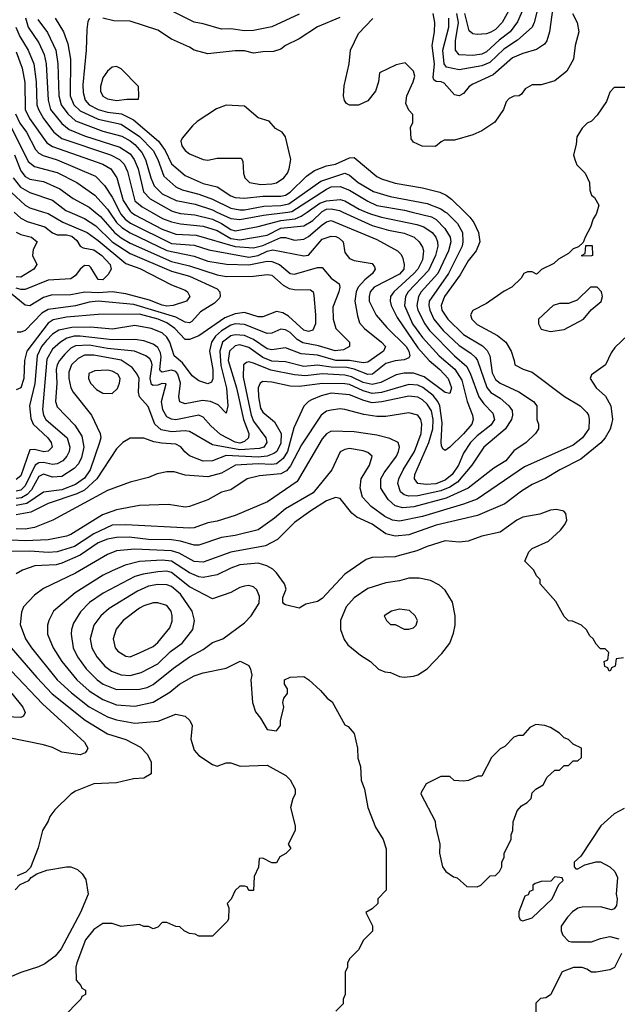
# Model space of a CAD drawing. Header units: inches. Extents: x 1793389 to 1900389, y 320802 to 470796.
# Tile 441 of 656: x 1836766 to 1839383, y 446528 to 450843. Entities that reach past the tile are written whole.
import ezdxf

# ---------------------------------------------------------------- set-up
doc = ezdxf.new("R2010")
doc.units = ezdxf.units.IN
doc.header["$MEASUREMENT"] = 0
doc.layers.add('B8434', color=7, linetype='Continuous')
doc.layers.add('B8435', color=7, linetype='Continuous')

msp = doc.modelspace()

# ---------------------------------------------------------------- linework, layer by layer
at = {"layer": 'B8434', "color": 2}
for points, elevation in [([(1836869.7, 450000), (1836890, 449993.7), (1836955.3, 449955.3), (1837061.6, 449910), (1837110, 449875.6), (1837230, 449774.9), (1837292.5, 449752.5), (1837430, 449681.6), (1837490, 449657.3), (1837501, 449650), (1837510.7, 449630), (1837496, 449610), (1837438, 449590), (1837410, 449587.8), (1837390, 449591.2), (1837333.9, 449613.9), (1837230, 449642), (1837170, 449649.8), (1837110, 449645.7), (1837051.5, 449648.5), (1836990, 449637.4), (1836904.1, 449635.9), (1836870, 449625.1), (1836810, 449589.6), (1836790, 449591.6), (1836650, 449706)], 382), ([(1838631.1, 450000), (1838636.4, 449996.4), (1838683.7, 449950), (1838704.6, 449910), (1838707.4, 449870), (1838703.6, 449850), (1838644, 449730), (1838559.5, 449610), (1838557.4, 449590), (1838561.5, 449570), (1838579, 449530), (1838621.1, 449481.1), (1838690, 449414.9), (1838741.2, 449381.2), (1838761.8, 449361.8), (1838770.3, 449350), (1838811.1, 449231.1), (1838829.3, 449209.3), (1838870, 449184.4), (1838908.2, 449150), (1838922.4, 449130), (1838924.9, 449110), (1838919.5, 449090), (1838892.3, 449047.7), (1838798, 448970), (1838746.7, 448890), (1838683.5, 448816.5), (1838650, 448794.8), (1838610, 448777.4), (1838510, 448756.8), (1838470, 448754.3), (1838450, 448760.5), (1838433.9, 448773.9), (1838422.4, 448810), (1838426, 448830), (1838445.1, 448870), (1838494.5, 448950), (1838524, 449030), (1838527.6, 449070), (1838522.9, 449090), (1838509.6, 449109.6), (1838470, 449119.5), (1838370, 449104.5), (1838330, 449103.6), (1838272.9, 449112.9), (1838190, 449134.5), (1838170, 449137), (1838130, 449132), (1838110, 449127), (1838085.5, 449110), (1838000.4, 448979.6), (1837951.9, 448888.1), (1837933.8, 448866.2), (1837910, 448852.6), (1837816.3, 448843.7), (1837762, 448830), (1837690, 448782.7), (1837650, 448772.3), (1837590, 448739.3), (1837510, 448709.3), (1837490, 448706), (1837418, 448718), (1837290, 448714.5), (1837190, 448695.1), (1837127.8, 448672.2), (1836990, 448586), (1836970, 448578.7), (1836890, 448563.5), (1836790, 448559.3), (1836730, 448561.5)], 418), ([(1838715.4, 450000), (1838738, 449978), (1838754.6, 449954.6), (1838774.9, 449910), (1838780.5, 449870), (1838765.5, 449830), (1838730, 449786.6), (1838695.6, 449724.4), (1838626.3, 449630), (1838612, 449590), (1838614, 449570), (1838641.3, 449530), (1838710, 449463.1), (1838793.4, 449413.4), (1838813.8, 449393.8), (1838825.3, 449370), (1838835.4, 449295.4), (1838850, 449266.4), (1838870.7, 449250), (1838951.8, 449211.8), (1839016, 449170), (1839030.7, 449150), (1839031, 449090), (1839038, 449070), (1839038, 449050), (1839024.7, 449030), (1838984.7, 448990), (1838930, 448954), (1838894.8, 448910), (1838842.6, 448877.4), (1838730.6, 448790), (1838633.5, 448746.5), (1838492.1, 448707.9), (1838443.9, 448703.9), (1838410, 448713), (1838379.5, 448739.5), (1838347, 448790), (1838347.3, 448830), (1838362.5, 448857.5), (1838416.2, 448930), (1838424.5, 448950), (1838429.3, 448970), (1838424, 448990), (1838387.6, 449007.6), (1838330, 449021.6), (1838230, 449036.9), (1838130, 449039.6), (1838110, 449027.3), (1838090, 449006.6), (1837981.1, 448818.9), (1837851, 448730), (1837710, 448669.5), (1837630, 448645.1), (1837590, 448637.6), (1837530, 448616.2), (1837510, 448614), (1837230, 448629.7), (1837170, 448626.9), (1837090.2, 448589.8), (1837005.7, 448534.3), (1836930, 448511.1), (1836890, 448507.3), (1836810, 448513.5), (1836730, 448512.4)], 422), ([(1836741.3, 450000), (1836770, 449973.7), (1836798.7, 449958.7), (1836875.5, 449935.5), (1836910, 449908.5), (1836930, 449899.5), (1836970, 449900.2), (1836993.5, 449893.5), (1837015.6, 449875.6), (1837030.4, 449850.4), (1837043.4, 449843.4), (1837090, 449834.9), (1837124.9, 449810), (1837162.6, 449770), (1837165.7, 449750), (1837153.2, 449726.8), (1837130, 449702.9), (1837110, 449703.7), (1837077.1, 449757.1), (1837070, 449764.2), (1837050, 449766), (1837030, 449749.6), (1837010, 449722), (1836990, 449707.6), (1836890, 449701.1), (1836790, 449660.5), (1836770, 449659.8), (1836750, 449665.6)], 378), ([(1838283.7, 450000), (1838307.3, 449990), (1838350, 449976.9), (1838505.9, 449945.9), (1838535.3, 449935.3), (1838572.4, 449910), (1838588.4, 449890), (1838595.3, 449870), (1838596.5, 449850), (1838586.5, 449810), (1838555.9, 449744.1), (1838467.2, 449650), (1838456, 449630), (1838451.6, 449590), (1838485.5, 449510), (1838529.4, 449449.4), (1838603.7, 449370), (1838671, 449311), (1838702.9, 449262.9), (1838726, 449170), (1838748.8, 449110), (1838752, 449090), (1838745.7, 449070), (1838710, 449027.8), (1838650, 448969.2), (1838630, 448955.3), (1838620.2, 448960.2), (1838613.6, 448973.6), (1838612.1, 448992.1), (1838616.3, 449076.3), (1838606.4, 449150), (1838597.3, 449170), (1838576.2, 449196.2), (1838531.3, 449231.3), (1838510, 449241.5), (1838470, 449244.8), (1838350, 449208.8), (1838310, 449204.1), (1838270, 449216.5), (1838210, 449243.8), (1838190, 449247.7), (1838091.3, 449248.7), (1837990, 449235.1), (1837950, 449237.4), (1837870, 449254.7), (1837830, 449257), (1837818.8, 449250), (1837810.4, 449229.6), (1837812, 449190), (1837820.8, 449140.8), (1837830, 449123), (1837881.1, 449081.1), (1837911.4, 449030), (1837910, 448986.6), (1837891.5, 448950), (1837878.6, 448941.4), (1837849.4, 448930.6), (1837810, 448926.1), (1837670, 448932.9), (1837610, 448909.7), (1837570, 448907.6), (1837510, 448931.6), (1837488.6, 448948.6), (1837471, 448971), (1837450, 448982.4), (1837386.3, 448986.3), (1837353.1, 448993.1), (1837310, 449009.2), (1837250, 449008.7), (1837218, 448990), (1837190, 448962), (1837103.1, 448830), (1837050, 448781.5), (1837015.6, 448764.4), (1836890, 448723.1), (1836814.8, 448685.2), (1836750, 448673.5)], 410), ([(1837095.9, 450000), (1837119.8, 449979.8), (1837180.9, 449910), (1837210, 449886.7), (1837250, 449863.6), (1837430, 449783.9), (1837510, 449764.7), (1837630, 449725.2), (1837670, 449718), (1837790, 449718.4), (1837850, 449726.7), (1837870, 449723.1), (1837919.2, 449679.2), (1837945.3, 449665.3), (1837970, 449660.4), (1838038.8, 449658.8), (1838050.5, 449650.5), (1838054.6, 449634.6), (1838062, 449550), (1838061.6, 449510), (1838050, 449482.7), (1838030, 449476.2), (1838010, 449482.4), (1837943.5, 449543.5), (1837918, 449558), (1837890, 449564.2), (1837830, 449540.5), (1837810, 449541.3), (1837750, 449559.8), (1837710, 449554.5), (1837664.1, 449535.9), (1837550, 449457.6), (1837510, 449440.7), (1837490, 449442), (1837444.7, 449490), (1837410, 449514), (1837372.3, 449530), (1837290, 449551.7), (1837110, 449551.3), (1836970, 449538.7), (1836912.3, 449527.7), (1836890, 449513.6), (1836797, 449390), (1836786, 449350), (1836783.1, 449270), (1836770.2, 449229.8), (1836750, 449220.7)], 390), ([(1837203.9, 450000), (1837209.1, 449990), (1837228.2, 449968.2), (1837251.7, 449951.7), (1837430, 449862.6), (1837530, 449854.9), (1837594.5, 449834.5), (1837770, 449802.9), (1837810, 449809.4), (1837850, 449829.2), (1837874.3, 449834.3), (1838010, 449808.5), (1838030, 449810.5), (1838090, 449880.4), (1838130, 449893.7), (1838150, 449892.2), (1838165.1, 449885.1), (1838182, 449870), (1838190, 449822), (1838210, 449796), (1838230, 449787.3), (1838310, 449774), (1838319.3, 449759.3), (1838322, 449750), (1838310.5, 449730), (1838276.7, 449703.3), (1838248.7, 449670), (1838239.5, 449650), (1838234, 449610), (1838244.7, 449544.7), (1838254.6, 449514.6), (1838276.3, 449490), (1838350.6, 449430), (1838367.3, 449410), (1838359.1, 449390), (1838290, 449342.6), (1838270, 449339.1), (1838210, 449349.8), (1838150, 449349.8), (1838070, 449372.9), (1837998.2, 449378.2), (1837930, 449404.7), (1837870, 449395.8), (1837850, 449401.1), (1837790, 449441.5), (1837750, 449458.2), (1837710, 449462), (1837690, 449456.8), (1837654.6, 449430), (1837642.6, 449390), (1837647.3, 449327.3), (1837671.6, 449228.4), (1837678, 449150), (1837670, 449118), (1837635.3, 449155.3), (1837602, 449170), (1837565.7, 449174.3), (1837490, 449159.5), (1837467.6, 449167.6), (1837462, 449190), (1837469.8, 449250), (1837458.5, 449290), (1837450, 449300.5), (1837430, 449307.6), (1837390, 449298.3), (1837382.9, 449302.9), (1837379.1, 449310), (1837385.3, 449365.3), (1837382.6, 449382.6), (1837370, 449405.6), (1837350, 449421.3), (1837310, 449435.8), (1837270, 449441.1), (1837170, 449439.8), (1837030, 449456.2), (1837004.6, 449455.4), (1836972.8, 449447.2), (1836944.4, 449430), (1836910, 449398.7), (1836885, 449355), (1836865.1, 449134.9), (1836870.3, 449110), (1836880.4, 449090), (1836974, 449010), (1836985.3, 448970), (1836982, 448950), (1836972, 448930), (1836954.4, 448910), (1836930, 448896.3), (1836910, 448892.8), (1836870, 448902), (1836850, 448900.4), (1836834, 448890), (1836790, 448799.7), (1836770, 448781.4), (1836750, 448777.1)], 398), ([(1839294, 450000), (1839291.3, 449990), (1839278, 449970), (1839266.4, 449933.6), (1839242, 449890), (1839234, 449866), (1839212.7, 449847.3), (1839190, 449838), (1839170, 449818), (1839126.4, 449793.6), (1839105.4, 449774.6), (1839051.6, 449748.4), (1839034, 449730), (1839030, 449728), (1839010, 449738), (1838990, 449738), (1838974, 449730), (1838962, 449710), (1838922, 449670), (1838887.5, 449652.5), (1838810, 449599), (1838751.1, 449568.9), (1838741, 449550), (1838746.8, 449530), (1838770, 449507.3), (1838858.9, 449458.9), (1838894.8, 449430), (1838918, 449390), (1838932, 449350), (1838934, 449330), (1838970.9, 449310.9), (1839010, 449298.8), (1839152.2, 449192.2), (1839221, 449150), (1839250, 449121), (1839257.3, 449110), (1839260.7, 449090), (1839259.1, 449050), (1839230.6, 449010), (1839190, 448978.4), (1838977.2, 448882.8), (1838770, 448741.3), (1838710, 448718.9), (1838530, 448665.4), (1838430, 448645.1), (1838399, 448650), (1838365.7, 448665.7), (1838304.5, 448710), (1838267.3, 448750), (1838256.9, 448790), (1838261.6, 448830), (1838298.4, 448890), (1838309.2, 448930), (1838290, 448946), (1838270, 448954), (1838210, 448962.9), (1838190, 448959.5), (1838170, 448949), (1838133, 448870), (1838050.4, 448770), (1837930, 448699.6), (1837882, 448658), (1837810, 448607.6), (1837710, 448582.9), (1837650, 448573.3), (1837550, 448539.6), (1837530, 448539.7), (1837470, 448557.3), (1837430, 448562.7), (1837330, 448565.1), (1837245.1, 448574.9), (1837190, 448574), (1837150, 448566.6), (1837110, 448549.6), (1837030, 448496.4), (1836950, 448460.5), (1836926.1, 448453.9), (1836832, 448450), (1836778, 448430), (1836750, 448414)], 426), ([(1838180.6, 450000), (1838310, 449940.8), (1838380.5, 449920.5), (1838450, 449907.2), (1838493.4, 449890), (1838514.9, 449870), (1838530, 449846), (1838534.9, 449830), (1838530.2, 449790), (1838508.9, 449750), (1838491.7, 449730), (1838403.8, 449650), (1838390.4, 449630), (1838387.7, 449610), (1838392.4, 449590), (1838418.4, 449538.4), (1838510, 449404.9), (1838558.7, 449350), (1838606.4, 449310), (1838643.1, 449270), (1838656.4, 449230), (1838650, 449204), (1838630, 449209.5), (1838537.2, 449277.2), (1838490, 449293.3), (1838450, 449293.7), (1838414, 449286), (1838347.3, 449252.7), (1838310, 449243.8), (1838270, 449253.6), (1838218.4, 449278.4), (1838190, 449285.3), (1838090, 449290.7), (1838017.4, 449282.6), (1837970, 449286.2), (1837866.3, 449306.3), (1837790, 449336.9), (1837770, 449342.9), (1837759.1, 449340.9), (1837745.5, 449330), (1837744, 449276), (1837780.2, 449110), (1837790, 449083.8), (1837843.1, 449010), (1837848.4, 448990), (1837834.9, 448970), (1837816.7, 448963.3), (1837730, 448957.4), (1837610, 448979.7), (1837510, 449038.4), (1837490, 449041.3), (1837430, 449036.8), (1837386, 449046), (1837357.6, 449070), (1837328.3, 449148.3), (1837289.7, 449189.7), (1837286.6, 449210), (1837289.6, 449270), (1837280.9, 449290), (1837258.8, 449318.8), (1837210, 449351), (1837090, 449373.1), (1837050, 449372.4), (1837021.4, 449358.6), (1836992.2, 449330), (1836981.5, 449298.5), (1836981.1, 449270), (1836989, 449229), (1836999.3, 449210), (1837080.7, 449110), (1837118, 449030), (1837120.4, 449010), (1837115.3, 448990), (1837073.8, 448870), (1837050, 448833.3), (1837010, 448805.1), (1836950, 448782.8), (1836870, 448771.6), (1836796.9, 448723.1), (1836750, 448714.5)], 406), ([(1838485.2, 450000), (1838570, 449978.3), (1838590, 449966.7), (1838628.2, 449928.2), (1838651.7, 449890), (1838654.3, 449870), (1838644, 449830), (1838596.5, 449730), (1838524.6, 449650), (1838512.9, 449630), (1838504.9, 449590), (1838509, 449570), (1838540.2, 449510), (1838560.7, 449480.7), (1838670, 449370.3), (1838723.5, 449323.5), (1838740.8, 449290), (1838777.4, 449190), (1838799.1, 449159.1), (1838838.5, 449118.6), (1838846, 449090), (1838830, 449065.6), (1838770, 449019.7), (1838740.3, 448990), (1838710, 448943.7), (1838687.2, 448890), (1838659.5, 448850), (1838630, 448825.3), (1838588.7, 448808.7), (1838545.5, 448805.5), (1838510, 448809.7), (1838495.6, 448830), (1838495.8, 448850), (1838558, 448990), (1838575.8, 449050), (1838576.5, 449090), (1838568.8, 449128.8), (1838550, 449157.6), (1838530, 449176.3), (1838510, 449188), (1838470, 449192.4), (1838352.4, 449167.6), (1838310, 449163.9), (1838273.3, 449173.3), (1838210, 449198.5), (1838130, 449205.4), (1838085.8, 449194.2), (1838043.7, 449176.3), (1838030.4, 449169.6), (1838010.4, 449149.6), (1837965.8, 449054.1), (1837939.1, 448950), (1837919.8, 448920.2), (1837890, 448896.8), (1837870, 448892.8), (1837810, 448896.5), (1837711.3, 448890), (1837650, 448855.6), (1837590, 448839.7), (1837490, 448846), (1837442, 448862), (1837410, 448861.2), (1837367.9, 448852.1), (1837330, 448837.2), (1837250, 448816), (1837150, 448779.3), (1836910.3, 448649.7), (1836830, 448616.9), (1836790.3, 448609.7), (1836750, 448611.3)], 414), ([(1837158.5, 450000), (1837190, 449954.6), (1837212.9, 449932.9), (1837250, 449909.1), (1837410, 449832.1), (1837530, 449806.5), (1837590, 449784.4), (1837671.3, 449771.3), (1837769.2, 449769.2), (1837850, 449784.9), (1837870, 449783.1), (1837903, 449770), (1837950, 449730.4), (1837970, 449727), (1838070, 449757.1), (1838090, 449757.3), (1838130, 449710.5), (1838164.9, 449684.9), (1838167.7, 449670), (1838163, 449650), (1838137.5, 449582.5), (1838139.3, 449530), (1838150.6, 449490), (1838210.7, 449430), (1838210.8, 449410), (1838184.4, 449395.6), (1838148.1, 449391.9), (1838074.2, 449414.2), (1838006.5, 449426.5), (1837981.4, 449441.4), (1837950, 449471.5), (1837930, 449483.6), (1837910, 449487), (1837870, 449469.6), (1837850, 449467.6), (1837750, 449506.9), (1837709.7, 449509.7), (1837690, 449504.2), (1837650, 449478.7), (1837623.6, 449456.4), (1837605.7, 449430), (1837596.5, 449390), (1837612.3, 449310), (1837611.6, 449268.4), (1837605.2, 449254.8), (1837590, 449247), (1837550, 449260.7), (1837521.5, 449281.5), (1837478.8, 449338.8), (1837442, 449370), (1837423, 449430), (1837410, 449451.8), (1837389.3, 449470), (1837341.2, 449490), (1837270, 449502), (1837172.7, 449487.3), (1837075.2, 449495.2), (1836994.3, 449494.3), (1836937.2, 449482.8), (1836910, 449465.1), (1836882.9, 449437.1), (1836861.5, 449410), (1836842, 449370), (1836832, 449248), (1836808.4, 449150), (1836814.4, 449094.4), (1836824.9, 449070), (1836888.2, 449010), (1836903.8, 448990), (1836907.7, 448970), (1836890, 448952.3), (1836871.5, 448948.5), (1836830, 448959.5), (1836810, 448957.2), (1836770, 448843.7), (1836750, 448827.6)], 394), ([(1837254.1, 450000), (1837270, 449987.9), (1837390, 449925.2), (1837450, 449902.3), (1837538.8, 449898.8), (1837709.4, 449849.4), (1837790, 449843.6), (1837830, 449853.7), (1837910, 449888.9), (1837930, 449888.7), (1837970, 449876), (1838010, 449881.7), (1838030, 449892.7), (1838090, 449943.7), (1838110, 449957.1), (1838130, 449962.4), (1838330, 449879.5), (1838421, 449830), (1838435.8, 449815.8), (1838442, 449802), (1838450.4, 449770.4), (1838448.2, 449750), (1838430, 449728.2), (1838318, 449670), (1838301.3, 449650), (1838295.8, 449630), (1838297, 449610), (1838327.7, 449547.7), (1838374, 449494), (1838458.9, 449410), (1838470.3, 449389.7), (1838474, 449370), (1838470, 449361.2), (1838450, 449351.6), (1838410, 449348.3), (1838370, 449336.4), (1838310.5, 449290), (1838290, 449287.6), (1838231.1, 449311.1), (1838199, 449319), (1838130, 449320.2), (1838070, 449328.9), (1838010, 449322.8), (1837930, 449343.5), (1837870, 449346.6), (1837830, 449363.1), (1837770, 449405.7), (1837730, 449417.3), (1837710, 449413.7), (1837685.2, 449390), (1837678.8, 449350), (1837715, 449230), (1837746, 449090), (1837768.8, 449030), (1837768.5, 449010), (1837750, 448994.3), (1837730, 448987.4), (1837710, 448991.1), (1837645.3, 449025.3), (1837602.6, 449062.6), (1837570, 449100.7), (1837550, 449109.6), (1837450, 449089.7), (1837430, 449091.6), (1837410, 449102.9), (1837393.2, 449133.2), (1837387.1, 449170), (1837407.3, 449247.3), (1837390, 449249.2), (1837370, 449240.5), (1837350, 449239.6), (1837343.7, 449243.7), (1837336.8, 449270), (1837346.2, 449330), (1837343.5, 449343.5), (1837335.9, 449355.9), (1837318, 449370), (1837268, 449390), (1837150, 449401.2), (1837070, 449416.2), (1837010, 449413.5), (1836990, 449403), (1836962.7, 449377.3), (1836939.5, 449350), (1836930.3, 449330), (1836925.2, 449310), (1836927.6, 449250), (1836923.1, 449170), (1836930, 449146.8), (1837006.5, 449066.5), (1837038, 449018), (1837047.2, 448970), (1837036.3, 448923.7), (1837023.1, 448896.9), (1837004.6, 448875.4), (1836950, 448841.3), (1836910, 448837.4), (1836870, 448851.1), (1836850, 448841.6), (1836817.1, 448782.9), (1836798.3, 448761.7), (1836773, 448747), (1836750, 448744.7)], 402), ([(1836984.6, 450000), (1837050, 449971.8), (1837098.8, 449938.8), (1837170.3, 449870), (1837250, 449818.5), (1837430, 449740.8), (1837510, 449718.5), (1837630, 449664), (1837642, 449650), (1837644, 449630), (1837639.3, 449620.7), (1837618.9, 449601.1), (1837558, 449562), (1837520.3, 449519.7), (1837510, 449514), (1837490, 449516.9), (1837450, 449539.2), (1837265.5, 449594.5), (1837110, 449609.8), (1837070, 449604.8), (1837010, 449588.7), (1836890, 449572.3), (1836863, 449557), (1836790, 449480.9), (1836770, 449473.2), (1836754, 449474)], 386), ([(1837342.4, 450000), (1837391.8, 449971.8), (1837430, 449956.9), (1837470, 449947.7), (1837570, 449938), (1837630, 449918.5), (1837690, 449884.2), (1837730, 449878.2), (1837850, 449899.1), (1837910, 449929.2), (1838010, 449939.6), (1838050, 449963.6), (1838088.1, 450000)], 406), ([(1837448, 450000), (1837470, 449994), (1837532.5, 449987.5), (1837610, 449968.2), (1837650, 449950.2), (1837690, 449923.2), (1837710, 449917.3), (1837810, 449936.5), (1837910, 449963.5), (1837972.3, 449970), (1837998.6, 449981.4), (1838024.9, 450000)], 410), ([(1837629.4, 450000), (1837690, 449971.4), (1837730, 449966.7), (1837833.2, 449986.8), (1837940.6, 450000)], 414), ([(1836750, 449912.4), (1836770, 449901.1), (1836818, 449890), (1836842.8, 449870), (1836824.8, 449835.2), (1836822, 449810), (1836840.7, 449770), (1836827.3, 449750), (1836770, 449714), (1836750, 449715.8)], 374), ([(1839460.7, 449490), (1839373.2, 449406.8), (1839356.8, 449383.2), (1839331.3, 449330), (1839270, 449286), (1839264.7, 449270), (1839291.3, 449230), (1839332.3, 449192.3), (1839355.5, 449150), (1839361.6, 449090), (1839358.4, 449070), (1839351.7, 449048.3), (1839330.5, 449010), (1839311.5, 448988.5), (1839222.9, 448917.1), (1839131.3, 448870), (1839068.5, 448831.5), (1839010, 448806), (1838963.4, 448776.6), (1838890, 448720.9), (1838770.3, 448669.7), (1838590, 448628.2), (1838470, 448585.6), (1838410, 448579.6), (1838370, 448589.6), (1838310, 448631.6), (1838243, 448663), (1838220.5, 448680.5), (1838170, 448744), (1838149, 448749), (1838110, 448734.5), (1838040.7, 448690), (1837970, 448639.5), (1837894.9, 448565.1), (1837842.3, 448537.7), (1837690.3, 448509.7), (1837570, 448464.7), (1837530, 448468.2), (1837464.5, 448504.5), (1837430, 448515.6), (1837270, 448521.7), (1837190, 448514.7), (1837150, 448498.7), (1837010, 448417.6), (1836870, 448349.3), (1836830, 448321.2), (1836782.8, 448270), (1836773.4, 448246.6), (1836767.5, 448192.5), (1836790.4, 448130), (1836817.1, 448090), (1836930, 447950.4), (1836992.4, 447892.4), (1837070, 447832), (1837150, 447787), (1837190, 447773.7), (1837270, 447760.4), (1837371.7, 447768.3), (1837450, 447798.8), (1837490.7, 447790.7), (1837510.9, 447770.9), (1837521, 447750), (1837516, 447690), (1837530, 447642), (1837550, 447618), (1837610, 447578), (1837630, 447571), (1837670, 447586), (1837690, 447586), (1837730.9, 447570.9), (1837850, 447576), (1837932, 447530), (1837950.8, 447510.8), (1837972, 447470), (1837971.6, 447448.4), (1837962, 447430), (1837951.3, 447390), (1837972, 447310), (1837972, 447290), (1837942, 447230), (1837954, 447210), (1837930.9, 447189.1), (1837905.4, 447174.6), (1837890, 447148), (1837870, 447148), (1837830, 447168), (1837814, 447166), (1837811.6, 447128.4), (1837792.7, 447087.3), (1837790, 447026), (1837770, 447026), (1837762, 447042), (1837750, 447046), (1837730, 447046), (1837710, 447026), (1837691.6, 446988.4), (1837674, 446970), (1837682, 446950), (1837679.6, 446900.4), (1837674, 446890), (1837610, 446826), (1837550, 446826), (1837534.6, 446834.6), (1837510, 446838), (1837486, 446850), (1837467.3, 446867.3), (1837450, 446868), (1837410, 446886), (1837390, 446886), (1837370, 446866), (1837350, 446858), (1837330, 446868), (1837308.9, 446868.9), (1837290, 446878), (1837210, 446868.7), (1837170, 446882), (1837130, 446882), (1837090, 446855.3), (1837054, 446810), (1837016, 446710), (1837011.3, 446690), (1837012.7, 446632.7), (1837034, 446610), (1837038, 446598), (1837054, 446590), (1837054, 446570), (1837038, 446562), (1837034, 446550), (1836954, 446470)], 430), ([(1839410, 448046), (1839378, 448042), (1839374, 448010), (1839358, 448002), (1839354, 447990), (1839347.3, 447987.3), (1839342, 448002), (1839328.4, 448008.4), (1839326, 448030), (1839342, 448038), (1839346, 448070), (1839330, 448086), (1839310, 448086), (1839306, 448090), (1839290, 448106), (1839278, 448130), (1839263.1, 448143.1), (1839248.4, 448168.4), (1839226, 448190), (1839187.3, 448207.3), (1839170, 448208), (1839150, 448228), (1839113.6, 448293.6), (1839046, 448370), (1839046, 448390), (1839030, 448406), (1839018, 448430), (1838978, 448470), (1838995.3, 448510), (1839010, 448524.7), (1839082, 448558), (1839134.8, 448605.2), (1839154, 448630), (1839162, 448650), (1839158, 448678), (1839148.9, 448688.9), (1839116.5, 448696.5), (1839090, 448693.2), (1839044.5, 448675.5), (1838970, 448662), (1838942.8, 448650), (1838870, 448597.2), (1838790, 448579.3), (1838730, 448557.2), (1838690, 448553.2), (1838630, 448559.3), (1838550, 448534.5), (1838505.5, 448514.5), (1838430, 448494), (1838410, 448489.5), (1838310, 448485.2), (1838283.5, 448476.5), (1838190, 448413.2), (1838090, 448306), (1838070, 448292.7), (1838018.8, 448281.2), (1837990, 448264), (1837930, 448278), (1837923.1, 448283.1), (1837918, 448290), (1837918, 448310), (1837932.7, 448347.3), (1837925.2, 448370), (1837890, 448419), (1837874.5, 448434.5), (1837848.7, 448450), (1837810, 448460.7), (1837730, 448453.6), (1837690, 448439.6), (1837630, 448409.6), (1837570, 448398.7), (1837550, 448401.3), (1837510, 448418.9), (1837430, 448469.8), (1837390, 448474.5), (1837290, 448468.3), (1837227.7, 448452.3), (1837170, 448427.6), (1837131.7, 448408.3), (1837008.9, 448331.1), (1836914, 448250), (1836893, 448210), (1836888, 448190), (1836888, 448150), (1836912.7, 448090), (1836950.4, 448030), (1837016.4, 447950), (1837070, 447901.3), (1837130, 447863.1), (1837190, 447840.3), (1837270, 447834), (1837350, 447852.2), (1837424, 447896), (1837466, 447930), (1837530, 447967.7), (1837570, 447980.5), (1837670, 448001), (1837731, 448031), (1837770, 448012), (1837776.9, 447996.9), (1837782, 447970), (1837778, 447950), (1837784.7, 447850), (1837798, 447810), (1837821, 447781), (1837850, 447732), (1837890, 447726), (1837908, 447750), (1837908, 447770), (1837922, 447830), (1837918, 447850), (1837922, 447870), (1837938, 447890), (1837938, 447910), (1837926, 447930), (1837926, 447950), (1837950, 447962), (1838010, 447964.7), (1838032, 447950), (1838083.6, 447903.6), (1838112, 447870), (1838133.7, 447853.7), (1838190, 447752), (1838204.7, 447744.7), (1838230, 447714), (1838246, 447650), (1838247.1, 447607.1), (1838258, 447570), (1838261, 447510), (1838276, 447470), (1838291, 447390), (1838323.5, 447303.5), (1838358, 447250), (1838371.1, 447208.9), (1838371.6, 447028.4), (1838334, 446990), (1838334, 446970), (1838310, 446946), (1838282, 446930), (1838311.6, 446871.6), (1838311.6, 446848.4), (1838271.6, 446808.4), (1838250, 446766), (1838211.6, 446728.4), (1838202, 446710), (1838202, 446690), (1838191.6, 446668.4), (1838191.3, 446570), (1838182, 446550), (1838182, 446530), (1838150, 446498)], 434), ([(1836728.2, 448090), (1836840.5, 447960.5), (1836908.2, 447888.2), (1837052.5, 447772.5), (1837150, 447712.4), (1837230, 447687.7), (1837295.2, 447655.2), (1837323.5, 447623.5), (1837341, 447590), (1837342, 447538), (1837310, 447519), (1837263.5, 447516.5), (1837190, 447499), (1837090, 447493.2), (1837010, 447462), (1836990, 447448.7), (1836919.8, 447380.2), (1836898, 447350), (1836891, 447330), (1836866, 447290), (1836846.4, 447213.6), (1836812.7, 447127.3), (1836792.7, 447107.3), (1836754, 447090)], 426), ([(1836730, 447988), (1836864.9, 447844.9), (1837050, 447676), (1837064.7, 447650), (1837059.8, 447640.2), (1837052, 447630), (1837030, 447621.2), (1836950, 447633.2), (1836910, 447652.7), (1836870, 447664.5), (1836632.5, 447712.5)], 422), ([(1836730.6, 447890), (1836778.8, 447830), (1836790, 447806), (1836782, 447790), (1836770, 447785.2), (1836710, 447787)], 418), ([(1839413.7, 447386.3), (1839370, 447362), (1839311.3, 447310), (1839223.6, 447176.4), (1839194, 447150), (1839194, 447130), (1839202, 447122), (1839210, 447122), (1839240.4, 447139.6), (1839290, 447151.3), (1839310, 447151.3), (1839351.3, 447130), (1839372, 447110), (1839383.6, 447083.6), (1839378, 447010), (1839382, 446990), (1839379.6, 446960.4), (1839370, 446946), (1839358, 446942), (1839310, 446955.3), (1839230, 446954), (1839210.9, 446949.1), (1839187.1, 446932.9), (1839164.7, 446910), (1839138, 446870), (1839138, 446850), (1839144.7, 446830), (1839170, 446804.7), (1839182, 446802), (1839270, 446801), (1839310, 446816), (1839350, 446824.7), (1839390, 446814)], 438), ([(1836746, 447030), (1836767.3, 447052.7), (1836806, 447070), (1836816.4, 447083.6), (1836840.4, 447099.6), (1836884.7, 447115.3), (1836970, 447130.7), (1836990, 447130.7), (1837018.8, 447118.8), (1837039.9, 447099.9), (1837055.2, 447075.2), (1837064.9, 447010), (1837032.4, 446930), (1836948, 446770), (1836921.4, 446738.6), (1836875.1, 446704.9), (1836848.6, 446691.4), (1836770, 446667.3), (1836730.3, 446649.7)], 426), ([(1839402, 446750), (1839370.9, 446689.1), (1839350, 446678), (1839290, 446668), (1839270, 446668), (1839250, 446682), (1839230, 446689), (1839191.1, 446688.9), (1839142, 446670), (1839090.7, 446569.3), (1839070, 446555.3), (1839046.4, 446553.6), (1839027.1, 446532.9), (1839026, 446490)], 438)]:
    msp.add_lwpolyline(points, dxfattribs=dict(at, elevation=elevation))
for points, elevation in [([(1839230, 449806), (1839226, 449810), (1839242, 449818), (1839246, 449854), (1839272.7, 449852.7), (1839274, 449810), (1839270, 449808)], 426), ([(1839295.3, 449670), (1839266, 449670), (1839206.8, 449613.2), (1839170, 449599), (1839130, 449599), (1839102, 449590), (1839038, 449530), (1839038, 449510), (1839050, 449486), (1839090, 449476), (1839150, 449484.7), (1839235.3, 449530), (1839269.2, 449570.8), (1839312.5, 449607.5), (1839319, 449630), (1839314, 449650)], 430), ([(1837150, 449307.3), (1837095.5, 449304.5), (1837068.4, 449291.6), (1837067.3, 449270), (1837076.3, 449250), (1837102.3, 449222.3), (1837130, 449205.5), (1837170, 449204), (1837193.8, 449226.2), (1837202.7, 449250), (1837206, 449270), (1837195.1, 449290), (1837170, 449302.9)], 410), ([(1837410, 448425.7), (1837370, 448423.5), (1837306.6, 448413.4), (1837270, 448402.4), (1837130.7, 448330), (1837071.5, 448288.5), (1837031.8, 448248.2), (1837002, 448198), (1836992.7, 448170), (1836990.4, 448150), (1837000.4, 448090), (1837019.5, 448050), (1837057.5, 447997.5), (1837105.5, 447950), (1837131.4, 447931.4), (1837190, 447907.2), (1837290, 447908.7), (1837323.8, 447916.2), (1837350.9, 447929.1), (1837439.4, 448000.6), (1837510, 448050.4), (1837570, 448082), (1837610, 448114), (1837655.3, 448130), (1837750, 448198.8), (1837779.3, 448230), (1837814.2, 448285.9), (1837815.6, 448315.6), (1837804.1, 448344.1), (1837790, 448357.2), (1837770, 448362.7), (1837750, 448360.9), (1837730, 448355.1), (1837690, 448332.3), (1837610, 448305.2), (1837510, 448357.4), (1837430, 448420.4)], 438), ([(1838470, 448396), (1838430, 448383.7), (1838370, 448375.1), (1838290, 448349.4), (1838230, 448309.3), (1838196.3, 448270), (1838170.9, 448209.1), (1838171, 448170), (1838187.1, 448127.1), (1838203.5, 448103.5), (1838258, 448058), (1838302, 448030), (1838336.9, 447996.9), (1838365.4, 447985.4), (1838390, 447982), (1838430, 447964.7), (1838450, 447962), (1838490, 447966), (1838510, 447971.3), (1838550, 447998), (1838614.8, 448065.2), (1838649.4, 448110.6), (1838666.3, 448153.7), (1838672.7, 448190), (1838672.7, 448230), (1838661.2, 448290), (1838630, 448342), (1838604.1, 448364.1), (1838565.6, 448385.6), (1838515.5, 448395.5)], 438), ([(1837370, 448368.2), (1837330, 448359.7), (1837281.1, 448338.9), (1837157.2, 448262.8), (1837120.5, 448230), (1837090.5, 448190), (1837074.9, 448130), (1837081.6, 448090), (1837103.8, 448050), (1837138, 448010), (1837167.7, 447987.7), (1837210, 447972.2), (1837250, 447968.8), (1837297.5, 447982.5), (1837370, 448020.4), (1837425.6, 448074.4), (1837477, 448110), (1837523.7, 448170), (1837531.8, 448210), (1837520.7, 448250), (1837470, 448324.5), (1837430, 448358.7), (1837410, 448366)], 442), ([(1837370, 448286.6), (1837350, 448286.6), (1837310, 448274.5), (1837290, 448264.5), (1837218.8, 448210), (1837188.5, 448171.5), (1837174.8, 448130), (1837184, 448090), (1837195.2, 448075.2), (1837230, 448054), (1837250, 448050.7), (1837290, 448067.7), (1837350, 448096.3), (1837370, 448114), (1837422.7, 448177.3), (1837433.4, 448206.6), (1837434, 448230), (1837429.4, 448250), (1837410, 448275.1)], 446), ([(1838430, 448259), (1838394, 448250), (1838362, 448230), (1838372, 448210), (1838390, 448192), (1838410, 448192), (1838450, 448171.3), (1838470, 448171.3), (1838490, 448178), (1838502, 448190), (1838508, 448210), (1838498, 448230), (1838472.9, 448252.9)], 442), ([(1839026.4, 447753.6), (1838999.6, 447740.4), (1838970, 447706), (1838950, 447706), (1838930, 447698), (1838890, 447658), (1838870, 447648), (1838832, 447610), (1838790, 447528), (1838772.7, 447527.3), (1838731.6, 447508.4), (1838710, 447506), (1838668.4, 447508.4), (1838650, 447526), (1838610, 447526), (1838545.4, 447494.6), (1838523.6, 447456.4), (1838522, 447450), (1838586, 447330), (1838586.8, 447310), (1838606, 447230), (1838604.7, 447190), (1838618, 447130), (1838632, 447110), (1838666.4, 447086.4), (1838682, 447082), (1838723.6, 447043.6), (1838770, 447042), (1838786, 447050), (1838826, 447090), (1838850, 447092), (1838868, 447110), (1838878, 447130), (1838878, 447150), (1838887.3, 447172.7), (1838888, 447190), (1838918, 447250), (1838918, 447270), (1838926, 447290), (1838927.3, 447327.3), (1838944, 447376), (1838963.1, 447396.9), (1838988.4, 447411.6), (1839006, 447430), (1839010, 447454), (1839026, 447470), (1839058, 447490), (1839076.4, 447523.6), (1839110, 447554), (1839130, 447554), (1839150, 447574), (1839170, 447574), (1839190, 447594), (1839210, 447594), (1839226, 447610), (1839226, 447650), (1839190, 447668), (1839170, 447688), (1839150, 447695.3), (1839130, 447715.3), (1839090, 447741.2), (1839066, 447750)], 438), ([(1839110, 447086), (1839092, 447068), (1839050, 447066), (1839023.6, 447056.4), (1839014, 447050), (1839012.7, 447027.3), (1838998, 447022), (1838992.7, 447007.3), (1838978, 447002), (1838952.7, 446932.7), (1838952.7, 446912.7), (1838958, 446898), (1838970, 446894), (1839010, 446906), (1839098, 446990), (1839127.3, 447052.7), (1839146, 447070), (1839142, 447082)], 438)]:
    msp.add_lwpolyline(points, close=True, dxfattribs=dict(at, elevation=elevation))
at = {"layer": 'B8435', "color": 2}
for points, elevation in [([(1839074.6, 451050), (1839019.5, 450830), (1839010.3, 450809.7), (1838946.5, 450753.5), (1838885.8, 450714.2), (1838824.8, 450655.2), (1838790, 450640.4), (1838690, 450623), (1838635.4, 450635.4), (1838625.1, 450650), (1838619.8, 450710), (1838646, 450810), (1838645.1, 450850)], 414), ([(1839105.3, 450930), (1839086, 450790), (1839074, 450750), (1839064.1, 450735.9), (1839030, 450712.3), (1838970, 450695.1), (1838924.5, 450675.5), (1838838.9, 450601.1), (1838750, 450560.9), (1838734.8, 450550), (1838710, 450519), (1838690, 450509), (1838670, 450514), (1838625.1, 450565.1), (1838611.2, 450571.2), (1838590, 450572.3), (1838580.1, 450580.1), (1838576.2, 450590), (1838582, 450650), (1838572.6, 450730), (1838582.9, 450790), (1838584.5, 450830), (1838577, 450870)], 418), ([(1838988.2, 450931.8), (1838945.9, 450834.1), (1838913.7, 450790), (1838866.2, 450753.8), (1838810, 450702), (1838790, 450691.5), (1838750, 450685.4), (1838690, 450689.6), (1838674.5, 450710), (1838674.8, 450750), (1838687, 450830), (1838680.3, 450870)], 410), ([(1838930, 450922.7), (1838878.7, 450830), (1838850, 450800.5), (1838830, 450788), (1838810, 450781.6), (1838770, 450778), (1838750, 450781.2), (1838734.8, 450794.8), (1838715.9, 450870)], 406), ([(1837990, 450867), (1837870, 450811.8), (1837790, 450795.6), (1837750, 450793.6), (1837690, 450802.4), (1837650, 450801.6), (1837570, 450825.1), (1837530, 450832), (1837390, 450902.9)], 418), ([(1836791.3, 450851.3), (1836803.1, 450810), (1836850, 450742), (1836872.9, 450690), (1836881.5, 450650), (1836890.2, 450490), (1836900.9, 450450), (1836950, 450388.5), (1836982.3, 450362.3), (1837050, 450334), (1837203.7, 450283.7), (1837250, 450254.6), (1837267.6, 450230), (1837284, 450190), (1837308.4, 450088.4), (1837337.3, 450057.3), (1837430, 450004.9), (1837448, 450000)], 410), ([(1836844.5, 450844.5), (1836887.1, 450787.1), (1836924.2, 450710), (1836933.1, 450650), (1836937.7, 450510), (1836947.4, 450470), (1836977, 450430), (1837010, 450400.3), (1837130, 450354), (1837212.7, 450332.7), (1837250, 450312.7), (1837270, 450296), (1837300.2, 450260.2), (1837316.5, 450230), (1837339.6, 450150), (1837354.7, 450114.7), (1837390, 450079.5), (1837450.8, 450050), (1837534.8, 450034.8), (1837610, 450009.2), (1837629.4, 450000)], 414), ([(1836920.4, 450850), (1836957.6, 450790), (1836977.1, 450737.1), (1836987.6, 450670), (1836986.7, 450510), (1837002.3, 450470), (1837030, 450443.6), (1837110, 450406.9), (1837210, 450384.6), (1837290, 450331.3), (1837350.3, 450270), (1837370.2, 450230), (1837396.7, 450156.7), (1837450.2, 450110.2), (1837477.5, 450097.5), (1837550, 450078.5), (1837610, 450056.9), (1837690, 450017.3), (1837730, 450009.2), (1837750, 450010.2), (1837834.5, 450025.5), (1837910, 450028.4), (1837944.6, 450035.4), (1838084, 450136), (1838190, 450170.2), (1838210, 450161.3), (1838248, 450130), (1838314.8, 450090), (1838388.2, 450068.2), (1838550, 450036.9), (1838610, 450014.3), (1838631.1, 450000)], 418), ([(1837072, 450848), (1837064.7, 450835.3), (1837059.8, 450800.2), (1837057.1, 450710), (1837042.9, 450557.1), (1837043.4, 450523.4), (1837052.4, 450490), (1837070.4, 450470), (1837110, 450449.2), (1837150, 450437.6), (1837211.1, 450431.1), (1837264.1, 450404.1), (1837373.7, 450310), (1837403.1, 450270), (1837430, 450210.6), (1837490, 450159.5), (1837570, 450125.3), (1837630, 450110.4), (1837690, 450070.4), (1837710, 450064.2), (1837750, 450060.3), (1837830.2, 450070.2), (1837910, 450069.1), (1837930, 450074.6), (1837950, 450087.4), (1838022.5, 450157.5), (1838057.3, 450182.7), (1838110, 450202.4), (1838148.7, 450210), (1838210, 450238), (1838230, 450239.1), (1838330, 450156.3), (1838350, 450146), (1838410, 450126.4), (1838530, 450105.5), (1838606.4, 450086.4), (1838634, 450074), (1838657, 450057), (1838715.4, 450000)], 422), ([(1838167.5, 450852.5), (1838070, 450812.3), (1837990, 450759.3), (1837930, 450729.2), (1837910, 450713.2), (1837876.8, 450703.2), (1837830, 450702.7), (1837790, 450696), (1837750, 450706), (1837710, 450706), (1837590, 450693.2), (1837529.3, 450709.3), (1837510, 450722), (1837430, 450757.2), (1837370, 450797.2), (1837250, 450837.2), (1837178, 450838), (1837130, 450849)], 422), ([(1839187.3, 450870), (1839206.8, 450830), (1839214.8, 450790), (1839198.8, 450730), (1839191, 450670), (1839162, 450618), (1839110, 450575.3), (1839050, 450558), (1839010, 450558), (1838979.6, 450540.4), (1838963.6, 450516.4), (1838954, 450510), (1838930, 450508), (1838910, 450498), (1838896.9, 450483.1), (1838884.7, 450450), (1838846.4, 450393.6), (1838790, 450355.3), (1838750, 450338), (1838670, 450315.3), (1838625.4, 450314.6), (1838611.6, 450308.4), (1838587.3, 450287.3), (1838528.4, 450288.4), (1838490, 450306), (1838480.4, 450320.4), (1838478, 450370), (1838487.3, 450392.7), (1838487.3, 450427.3), (1838470, 450446), (1838456.4, 450476.4), (1838461.2, 450510), (1838489.2, 450570), (1838496, 450596), (1838490, 450618), (1838453.6, 450653.6), (1838415.3, 450644.7), (1838342, 450610), (1838338, 450570), (1838324.7, 450530), (1838290, 450488), (1838250, 450468.7), (1838210, 450468), (1838196.4, 450476.4), (1838188.7, 450488.7), (1838184, 450510), (1838186.3, 450553.7), (1838209, 450650), (1838214, 450710), (1838250, 450782), (1838312.5, 450847.5)], 422), ([(1836749, 450810), (1836765.7, 450770), (1836803.1, 450710), (1836827.6, 450650), (1836838.5, 450570), (1836840.9, 450470), (1836847.4, 450450), (1836869.3, 450409.3), (1836915.8, 450350), (1836950, 450322.3), (1837164, 450250), (1837202.4, 450230), (1837222.6, 450210), (1837237.6, 450177.6), (1837269.3, 450049.3), (1837302.7, 450022.7), (1837342.4, 450000)], 406), ([(1836750, 450702), (1836776, 450630), (1836787.8, 450567.8), (1836790.3, 450450), (1836808.9, 450410), (1836884, 450304), (1836910, 450286.5), (1837130.2, 450210.2), (1837165.5, 450190), (1837191.8, 450150), (1837219.2, 450050), (1837250, 450003.1), (1837254.1, 450000)], 402), ([(1839430, 450546), (1839370, 450546), (1839350, 450526), (1839335.3, 450484.7), (1839295.3, 450424.7), (1839270, 450398), (1839251.1, 450388.9), (1839230, 450368), (1839206, 450330), (1839203.6, 450296.4), (1839192, 450250), (1839198, 450230), (1839206.4, 450206.4), (1839242, 450170), (1839262, 450130), (1839263.6, 450096.4), (1839270, 450074), (1839283.6, 450063.6), (1839302, 450030), (1839294, 450000)], 426), ([(1836699.6, 450430), (1836802.2, 450222.2), (1836830, 450199.5), (1836930, 450173.1), (1837016.3, 450130), (1837094.3, 450074.3), (1837150, 450012.2), (1837158.5, 450000)], 394), ([(1836747.9, 450430), (1836766.3, 450390), (1836796, 450350), (1836834.5, 450274.5), (1836850, 450258.4), (1836868, 450248), (1836930, 450228.9), (1837097.5, 450157.5), (1837136.7, 450116.7), (1837170, 450065.5), (1837203.9, 450000)], 398), ([(1836742.4, 450250), (1836770, 450180.5), (1836790, 450155.8), (1836810, 450143.7), (1836870, 450133.4), (1836941.1, 450101.1), (1836999.9, 450059.9), (1837070, 450022), (1837095.9, 450000)], 390), ([(1836737.3, 450150), (1836768.7, 450108.7), (1836810, 450086), (1836910, 450051.8), (1836967.4, 450007.4), (1836984.6, 450000)], 386), ([(1837940.6, 450000), (1837957.9, 450002.1), (1838110, 450100.9), (1838130, 450110.2), (1838170, 450111.8), (1838210, 450096), (1838290, 450047.6), (1838330, 450029.1), (1838451.3, 450008.7), (1838485.2, 450000)], 414), ([(1836730, 450085.7), (1836790, 450030.4), (1836810, 450018.7), (1836869.7, 450000)], 382), ([(1838024.9, 450000), (1838080.6, 450039.4), (1838110, 450048.4), (1838170, 450054.3), (1838190, 450048.9), (1838253, 450013), (1838283.7, 450000)], 410), ([(1838088.1, 450000), (1838090, 450001.8), (1838110, 450012.9), (1838130, 450014.5), (1838166.5, 450006.5), (1838180.6, 450000)], 406)]:
    msp.add_lwpolyline(points, dxfattribs=dict(at, elevation=elevation))
at = {"layer": 'B8435', "color": 2, "elevation": 426}
for points in [[(1837190, 450638), (1837170, 450635.3), (1837150, 450618), (1837130, 450588), (1837119.1, 450550), (1837119.1, 450530), (1837130, 450507.7), (1837150, 450496.3), (1837190, 450488.5), (1837235.3, 450495.3), (1837286, 450494), (1837288, 450510), (1837286, 450550), (1837210, 450628)], [(1837670, 450469), (1837627.9, 450452.1), (1837543.4, 450396.6), (1837522, 450378), (1837476.9, 450323.1), (1837471.3, 450310), (1837476, 450290), (1837491, 450270), (1837510, 450254.8), (1837570, 450230.8), (1837590, 450226.8), (1837630, 450236), (1837736, 450236), (1837743.6, 450223.6), (1837746, 450170), (1837751.3, 450150), (1837772, 450130), (1837821.3, 450121.3), (1837870, 450123.1), (1837890, 450128.2), (1837922.7, 450150), (1837939.3, 450170), (1837946, 450190), (1837952.7, 450230), (1837929.5, 450329.5), (1837915.3, 450350), (1837886.3, 450366.3), (1837858.6, 450398.6), (1837810, 450413.2), (1837750, 450464)]]:
    msp.add_lwpolyline(points, close=True, dxfattribs=at)

doc.saveas('drawing.dxf')
